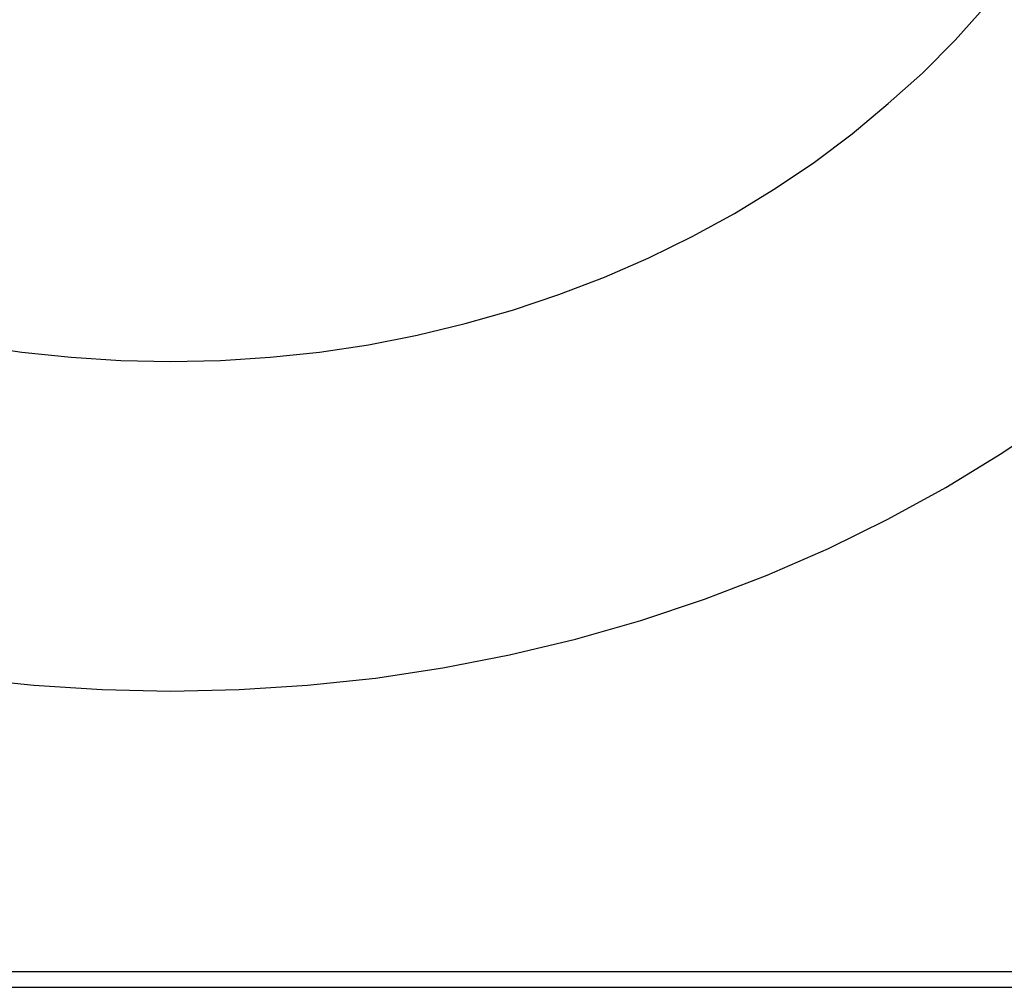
# Model space of a CAD drawing. Extents: x 1107 to 4046, y 937 to 3355.
# Tile 566 of 656: x 2172.29 to 2180.05, y 2682.48 to 2690.1. Entities that reach past the tile are written whole.
import ezdxf

# ---------------------------------------------------------------- set-up
doc = ezdxf.new("R2010")
doc.units = 0
doc.layers.add('KF_VIDA_L___C_REAR', color=7, linetype='CONTINUOUS')

# ---------------------------------------------------------------- blocks, each defined once
blk = doc.blocks.new('KF_VIDA_L___C_REAR')
at = {"layer": 'KF_VIDA_L___C_REAR'}
for p, q in [((-46.917343, 993.38744), (42.917343, 993.38744)), ((-46.917343, 993.26244), (42.917343, 993.26244))]:
    blk.add_line(p, q, dxfattribs=at)
for points in [[(-15.114, 995.701, 0), (-14.5782, 995.644, 0), (-14.0397, 995.61, 0), (-13.5, 995.598, 0), (-12.9603, 995.61, 0), (-12.4218, 995.644, 0), (-11.886, 995.701, 0), (-11.354, 995.781, 0), (-10.8272, 995.884, 0), (-10.3069, 996.008, 0), (-9.79421, 996.155, 0), (-9.29048, 996.323, 0), (-8.79689, 996.513, 0), (-8.31464, 996.723, 0), (-7.84487, 996.953, 0), (-7.38873, 997.204, 0), (-6.94731, 997.473, 0), (-6.52167, 997.761, 0)], [(-15.0607, 998.329, 0), (-14.6738, 998.271, 0), (-14.2841, 998.23, 0), (-13.8925, 998.205, 0), (-13.5, 998.196, 0), (-13.1075, 998.205, 0), (-12.7159, 998.23, 0), (-12.3262, 998.271, 0), (-11.9393, 998.329, 0), (-11.5562, 998.404, 0), (-11.1777, 998.495, 0), (-10.8049, 998.601, 0), (-10.4385, 998.724, 0), (-10.0796, 998.861, 0), (-9.72883, 999.014, 0), (-9.38718, 999.182, 0), (-9.05544, 999.364, 0), (-8.73441, 999.56, 0), (-8.42485, 999.769, 0), (-8.12753, 999.991, 0), (-7.84315, 1000.23, 0), (-7.57239, 1000.47, 0), (-7.31592, 1000.73, 0), (-7.07434, 1001, 0)]]:
    blk.add_polyline3d(points, dxfattribs=at)

msp = doc.modelspace()

# ---------------------------------------------------------------- block references
at = {"layer": 'KF_VIDA_L___C_REAR'}
msp.add_blockref('KF_VIDA_L___C_REAR', (2186.9791, 1689.2132), dxfattribs=at)

doc.saveas('drawing.dxf')
